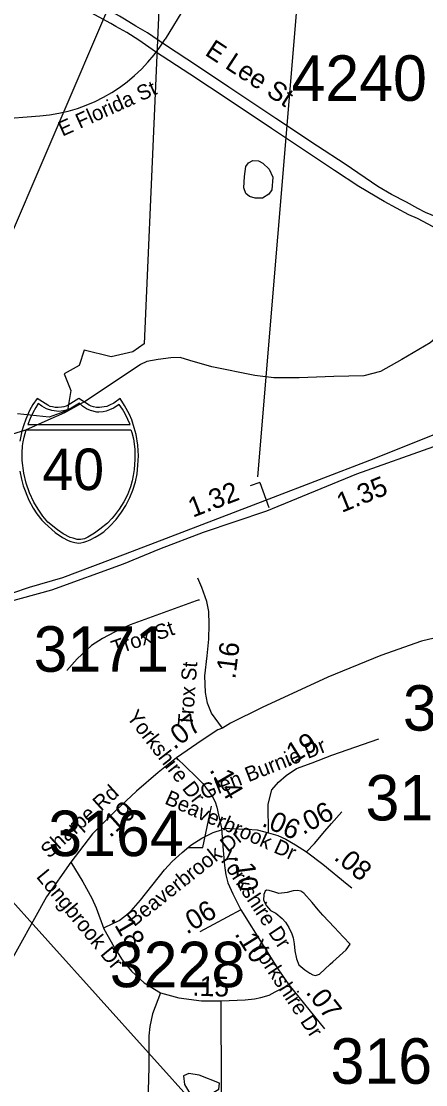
# Model space of a CAD drawing. Extents: x 1662474 to 1856135, y 779280 to 917889.
# Drawn here: x 1778251 to 1780810, y 833830 to 840561 of the extents above; entities that cross this region are included whole.
import ezdxf

# ---------------------------------------------------------------- set-up
doc = ezdxf.new("R2010")
doc.units = 0
for name, color, linetype in [('Cogo Default Point CELL', 7, 'Continuous'), ('Exist Boundary Political City Limit New', 7, 'Continuous'), ('Exist Hydrographic Creek Single Shore', 7, 'Continuous'), ('Exist Hydrographic Pond Under 1500 Sq Ft', 7, 'Continuous'), ('Exist Road Non-System Type 51', 7, 'Continuous'), ('Exist Road Non-System Type 51 Label', 7, 'Continuous'), ('Exist Road Primary Interstate Divided Center Attributed', 7, 'Continuous'), ('Exist Road Primary Interstate Mileage Hundredths English Label', 7, 'Continuous'), ('Exist Road Primary Interstate Shield Number Label', 7, 'Continuous'), ('Exist Road Primary Interstate Structure Cantilever Sign Number Label', 7, 'Continuous'), ('Exist Road Secondary Mileage Tenths English Label', 7, 'Continuous'), ('Exist Road Secondary Type 51 Attributed', 7, 'Continuous'), ('Exist Road Secondary Type 51 Divided Attributed', 7, 'Continuous'), ('Exist Road Secondary Type 51 Label', 7, 'Continuous'), ('Map Preparation Boundary City Limit Buffer Line', 7, 'Continuous'), ('Prop Horizontal Alignment Curve and Spiral Data', 7, 'Continuous'), ('Prop Roadway Culvert', 7, 'Continuous'), ('Scratch_Level_0', 7, 'Continuous')]:
    doc.layers.add(name, color=color, linetype=linetype)

msp = doc.modelspace()

# ---------------------------------------------------------------- linework, layer by layer
at = {"layer": 'Cogo Default Point CELL'}
msp.add_lwpolyline([(1779749.8, 833242.4), (1779519.7, 833242.4), (1779515, 834360.7)], dxfattribs=at)
at = {"layer": 'Exist Boundary Political City Limit New'}
msp.add_lwpolyline([(1778085.2, 841581.7), (1779160.1, 841499.9), (1779028.9, 838520), (1778956.8, 838467.9), (1778819.1, 838436.2), (1778649.8, 838478.5), (1778618, 838383.2), (1778522.8, 838330.4), (1778565.1, 838224.6), (1778544, 838097.6), (1778427.5, 838055.3), (1778226.5, 838076.5)], dxfattribs=at)
at = {"layer": 'Exist Hydrographic Creek Single Shore'}
for points in [[(1784389.5, 840722.8), (1783674.8, 840285.8), (1782885.8, 839793.9), (1782384.5, 839473.8), (1782279, 839409.4), (1782146.5, 839376.4), (1782086.1, 839373.8), (1782013.6, 839391.6), (1781960.1, 839400), (1781903.9, 839394.2), (1781872.1, 839387.7), (1781780.9, 839350.4), (1781706.5, 839303.9), (1781646.5, 839250.7), (1781602.4, 839206.8), (1781416.5, 839036.8), (1781297.4, 838938.3), (1781196.1, 838846.2), (1781012.6, 838674.1), (1780838.6, 838526), (1780659.1, 838420.8), (1780525, 838345.2), (1780418.1, 838317.9), (1780229.1, 838312.1)], [(1779456.8, 838374.3), (1779317.1, 838415), (1779256.8, 838433.1), (1779197.6, 838430.4), (1779117.1, 838419.4), (1779046, 838408.4), (1779006.1, 838389), (1778965.1, 838361.9), (1778658.6, 838157.5), (1778523.9, 838083.5), (1778418.8, 838036), (1778279, 837973), (1778135.2, 837929.2)], [(1780229.1, 838312.1), (1780010, 838304.2), (1779848.4, 838304.5), (1779729.1, 838318.1), (1779456.8, 838374.3)]]:
    msp.add_lwpolyline(points, dxfattribs=at)
at = {"layer": 'Exist Hydrographic Pond Under 1500 Sq Ft'}
for points in [[(1779779.7, 839662.2), (1779819.8, 839624.6), (1779842.4, 839574.5), (1779837.4, 839494.4), (1779817.3, 839466.8), (1779777.2, 839441.8), (1779732.1, 839441.8), (1779694.5, 839451.8), (1779672, 839471.8), (1779659.4, 839506.9), (1779664.5, 839579.6), (1779672, 839642.2), (1779689.5, 839664.7), (1779717.1, 839679.7), (1779752.2, 839677.2), (1779779.7, 839662.2)], [(1780205.5, 834593.8), (1780221.5, 834607.6), (1780306.2, 834683.1), (1780332.3, 834718.9), (1780288.8, 834767.2), (1780233, 834825.6), (1780159.8, 834904.1), (1780129.9, 834936.4), (1780092.1, 834982.6), (1780038.6, 835043.1), (1780020.6, 835055.1), (1780000.7, 835059.3), (1779970.8, 835057.5), (1779932.6, 835047.7), (1779880.5, 835040.1), (1779856.5, 835048.3), (1779820.7, 835058.6), (1779802.8, 835060.7), (1779794.6, 835054.8), (1779786.4, 835034.8), (1779784.2, 834998.8), (1779802, 834962.6), (1779827.8, 834932.4), (1779861.7, 834916.2), (1779901.4, 834882), (1779923.4, 834859.8), (1779945.1, 834825.6), (1779962.8, 834785.5), (1779972.6, 834759.4), (1779978.3, 834721.3), (1779982, 834677.3), (1779991.7, 834627.2), (1780007.5, 834589.1), (1780045.2, 834556.8), (1780077.2, 834536.6), (1780095, 834526.5), (1780113.1, 834522.3), (1780139.1, 834530.2), (1780205.5, 834593.8)], [(1779339, 833758.8), (1779423.9, 833754.9), (1779501, 833801.2), (1779504.9, 833839.8), (1779377.6, 833889.9), (1779312, 833901.5), (1779277.3, 833886.1), (1779285, 833832.1), (1779315.8, 833778.1), (1779339, 833758.8)]]:
    msp.add_lwpolyline(points, dxfattribs=at)
at = {"layer": 'Exist Road Non-System Type 51'}
for points in [[(1779379.2, 836896.8), (1779376.6, 836896.9), (1779370.4, 836896.4), (1779364.1, 836895.4), (1779358.2, 836892.9), (1778941.2, 836739.9), (1778840.8, 836694.8), (1778764.9, 836655.2), (1778696.6, 836611.1), (1778664.4, 836580.9), (1778605.9, 836526), (1778539.1, 836452.2)], [(1778778.8, 834825.2), (1778869.9, 834869.4), (1778907.4, 834896.2), (1778947.2, 834930.2), (1779006.6, 834997.7), (1779156.8, 835191.2), (1779206.4, 835243.7), (1779268.5, 835300.6), (1779323.9, 835345.5), (1779394.5, 835390.1), (1779466.4, 835426.6), (1779524.4, 835445.5)]]:
    msp.add_lwpolyline(points, dxfattribs=at)
at = {"layer": 'Exist Road Primary Interstate Divided Center Attributed'}
for points in [[(1781476, 838186.9), (1781445.5, 838174.7), (1780987.5, 837993.9), (1780455.5, 837780.1), (1779818.1, 837536.3), (1779167.1, 837287), (1778908.7, 837188.3), (1778513.1, 837038.1), (1778301.6, 836977), (1778188.9, 836939.4), (1778057.3, 836911.3), (1777892.9, 836878.4), (1777737.8, 836859.6), (1777538.1, 836851.3), (1777288.8, 836840.5), (1777104.4, 836831.4), (1776940, 836831.4), (1776246.5, 836798.6), (1776063.2, 836798.6), (1776021.9, 836796.6)], [(1773691, 836642.8), (1774795.6, 836688.2), (1775973, 836725.4), (1776421.7, 836739.6), (1777714.2, 836810.5), (1778011.2, 836851.5), (1778146.2, 836880.9), (1778445.6, 836963), (1778898.9, 837127.3), (1779127.8, 837221.2), (1779403.7, 837326.8), (1779804.1, 837461.8), (1780373.6, 837696.5), (1781348, 838043.6)]]:
    msp.add_lwpolyline(points, dxfattribs=at)
at = {"layer": 'Exist Road Primary Interstate Structure Cantilever Sign Number Label'}
for p, q in [((1779748.7, 837676.9), (1780110.9, 842041.2)), ((1777234, 836986.3), (1779074, 841278)), ((1776708.6, 836640.5), (1780223.5, 832736.5))]:
    msp.add_line(p, q, dxfattribs=at)
at = {"layer": 'Exist Road Secondary Type 51 Attributed'}
for p, q in [((1779289.7, 840659.3), (1779161.4, 840448.8)), ((1777671.3, 839907.3), (1778368.5, 839962)), ((1779641, 834937), (1779381.1, 834798.6)), ((1779943.7, 834461.9), (1780170.7, 834183.1))]:
    msp.add_line(p, q, dxfattribs=at)
for points in [[(1784223.1, 837450.2), (1784006.9, 837401.7), (1783812.2, 837351.9), (1783579.7, 837285.9), (1783415.1, 837229.3), (1783151.2, 837125.4), (1783067, 837096.2), (1782999.3, 837077.4), (1782646.4, 836999.4), (1782311.9, 836929.9), (1781653.1, 836811.8), (1781426.2, 836772.3), (1781131.3, 836718.8), (1780784.3, 836637.8), (1780525.7, 836547.1), (1780191.7, 836410.1), (1779775.9, 836218.2), (1779576, 836118.3), (1779525.1, 836087)], [(1779525.1, 836087), (1779454.9, 836181.7), (1779429.2, 836245), (1779417.3, 836312.3), (1779413.4, 836417.1), (1779427.2, 836543.7), (1779437.1, 836650.5), (1779441.1, 836743.5), (1779437.1, 836824.6), (1779425.2, 836887.9), (1779393.6, 836976.9), (1779367.8, 837036.3)], [(1779525.1, 836087), (1779493.9, 836075.7), (1779396.8, 836010), (1779234.4, 835899.5)], [(1779816.2, 835425.4), (1779812.4, 835606.9), (1779837.3, 835696.1), (1779878.7, 835745.8), (1779926.4, 835787.3), (1779992.8, 835830.8), (1780092.4, 835868.1), (1780216.8, 835915.8), (1780513.4, 836019.5)], [(1779234.4, 835899.5), (1779118.2, 835806.6), (1778980.4, 835687.6), (1778852, 835568.7), (1778701.7, 835418.5), (1778564.2, 835239.7)], [(1779234.4, 835899.5), (1779356.1, 835781.5), (1779399.5, 835736.6), (1779434.4, 835690.8), (1779459, 835656), (1779477.5, 835620.3), (1779487.6, 835587.5), (1779500.2, 835537.4), (1779519, 835452.9)], [(1780056.6, 835303.6), (1780105.6, 835357.5), (1780171.2, 835434.9), (1780213.3, 835483.4), (1780279, 835557.2)], [(1779519, 835452.9), (1779528.8, 835313.3), (1779536.2, 835218.3), (1779544.9, 835158.3), (1779558.1, 835107.1), (1779588.8, 835038.4), (1779641, 834937)], [(1779519, 835452.9), (1779678.1, 835447.6), (1779744.6, 835443.6), (1779816.2, 835425.4)], [(1779816.2, 835425.4), (1779873.8, 835408.1), (1779925.5, 835384.5), (1779986, 835349.1), (1780056.6, 835303.6)], [(1780056.6, 835303.6), (1780159.9, 835225.4), (1780313.6, 835099.8), (1780343.1, 835076.2)], [(1778564.2, 835239.7), (1778410.4, 835018.6), (1778151.2, 834550.2), (1778109.3, 834463), (1778072.3, 834402.5), (1778014.9, 834322.7), (1777969.1, 834281.6), (1777925, 834248.1), (1777870.6, 834219.5), (1777822.5, 834197.5), (1777775.7, 834183.6), (1777681.4, 834167.5), (1777530.1, 834158.1), (1776949.8, 834158.2), (1776837.7, 834151.6), (1776793.3, 834147.8), (1776772.6, 834145), (1776719.3, 834132.4), (1776650.6, 834103.4), (1776588.9, 834068.7), (1776536.8, 834024.4), (1776473.2, 833964.6), (1776345.7, 833823.4)], [(1778564.2, 835239.7), (1778641.6, 835114.9), (1778696.8, 835011.2), (1778725.5, 834949.4), (1778774.1, 834817), (1778838.1, 834700.1), (1778888.8, 834620.7), (1778948.4, 834547.9), (1779027.9, 834475.1), (1779131.6, 834412.7)], [(1779641, 834937), (1779785, 834705), (1779874.5, 834563.2), (1779943.7, 834461.9)], [(1779131.6, 834412.7), (1779248.6, 834380.2), (1779391.5, 834360.7), (1779515, 834360.7), (1779668.8, 834367.2), (1779727.3, 834373.7), (1779766.3, 834382.4), (1779820.4, 834397.5), (1779857.3, 834417), (1779943.7, 834461.9)], [(1779131.6, 834412.7), (1779081.5, 834279.4), (1779065.3, 834198.3), (1779058.8, 834140), (1779058.8, 833942.1), (1779049.1, 833643.7), (1779039.3, 833059.8)]]:
    msp.add_lwpolyline(points, dxfattribs=at)
msp.add_arc((1778288.6, 840981.2), 1022.3, 274.48304, 328.61974, dxfattribs=at)
at = {"layer": 'Exist Road Secondary Type 51 Divided Attributed'}
for points in [[(1781508.6, 839107.2), (1781333.7, 839172.3), (1781046.6, 839257.2), (1780880.1, 839320.2), (1780807.9, 839351.1), (1780759.8, 839376.3), (1780687.7, 839415.2), (1780593.8, 839464.4), (1780508, 839514.8), (1780300.8, 839656.8), (1780124.5, 839770.1), (1779862.3, 839945.3), (1779564.1, 840143.3), (1779373, 840272.9), (1779157.6, 840414.7), (1779050.9, 840487.7), (1778975.6, 840530.3), (1778904.9, 840574.7), (1778872.8, 840593.6), (1778726, 840675.1), (1778542.4, 840757.4), (1778410.6, 840807.3), (1778248, 840873.7)], [(1781458.2, 839056.9), (1781271, 839111.8), (1781031.8, 839192), (1780857.2, 839259.5), (1780758.8, 839313.2), (1780703.8, 839335.1), (1780547.2, 839420), (1780386.6, 839514.8), (1780232.1, 839616.7), (1779833.7, 839882.3), (1779567.5, 840062), (1779317.6, 840225.7), (1779101.5, 840367.7), (1778995.5, 840440.5), (1778919.1, 840489.5), (1778849.5, 840527.5), (1778817.4, 840546.4), (1778670.6, 840627.9), (1778487, 840710.2), (1778341.9, 840767.3), (1778209.1, 840819.9)]]:
    msp.add_lwpolyline(points, dxfattribs=at)
at = {"layer": 'Exist Road Secondary Type 51 Label'}
msp.add_lwpolyline([(1779303.5, 835332.6), (1779399.8, 835331.4), (1779454.2, 835592.6)], dxfattribs=at)
msp.add_lwpolyline([(1779303.5, 835332.6), (1779399.8, 835331.4), (1779454.2, 835592.6)], dxfattribs=at)
at = {"layer": 'Map Preparation Boundary City Limit Buffer Line'}
msp.add_lwpolyline([(1778085.2, 841581.7), (1779160.1, 841499.9), (1779028.9, 838520), (1778956.8, 838467.9), (1778819.1, 838436.2), (1778649.8, 838478.5), (1778618, 838383.2), (1778522.8, 838330.4), (1778565.1, 838224.6), (1778544, 838097.6), (1778427.5, 838055.3), (1778226.5, 838076.5)], dxfattribs=at)
at = {"layer": 'Prop Horizontal Alignment Curve and Spiral Data'}
for q in [(1779700, 837620.6), (1779816.7, 837483.3)]:
    msp.add_line((1779759.7, 837642), q, dxfattribs=at)
at = {"layer": 'Prop Roadway Culvert'}
msp.add_lwpolyline([(1778242.3, 837713.8), (1778252.8, 837662.2), (1778263.7, 837620.6), (1778299.5, 837530.5), (1778326.4, 837480.1), (1778349.5, 837443.8), (1778381.9, 837403.1), (1778399.4, 837383.6), (1778466.6, 837324.9), (1778511.5, 837294.2), (1778547.3, 837274.9), (1778564.2, 837268.5), (1778590.6, 837261.1), (1778614.8, 837258.4), (1778629, 837259.7), (1778648.1, 837263.4), (1778666.7, 837269.5), (1778687.9, 837278.9), (1778719.1, 837296.2), (1778744.3, 837310.9), (1778773.3, 837330.4), (1778812.5, 837366), (1778851.5, 837407.1), (1778886, 837453.7), (1778913.4, 837497.2), (1778937.5, 837546.9), (1778957.6, 837593.3), (1778973.7, 837646.3), (1778984.2, 837697.7), (1778989.6, 837751.2), (1778993.2, 837810.6), (1778989.1, 837877.4), (1778977.5, 837945.7), (1778966.6, 837988.2), (1778950.1, 838039.1), (1778936.6, 838071.7), (1778905.3, 838129.3), (1778877.2, 838173.7), (1778836.4, 838145), (1778809.7, 838130.8), (1778793.5, 838123.5), (1778776.7, 838120.2), (1778746, 838116.5), (1778726.6, 838117.4), (1778708.7, 838121.4), (1778693.5, 838124.7), (1778681.2, 838130.8), (1778614.8, 838173.7), (1778548.4, 838130.8), (1778534.5, 838124.4), (1778520.2, 838121.4), (1778506.5, 838117.6), (1778483.8, 838116.5), (1778466.4, 838117), (1778448.6, 838120.2), (1778434.6, 838123.2), (1778418.8, 838130.8), (1778351.1, 838173.7), (1778324.5, 838135.1), (1778302.8, 838097), (1778279.8, 838043.1), (1778265.5, 838001.4), (1778255.3, 837967.1), (1778242.7, 837904.1)], dxfattribs=at)
for points in [[(1778359.2, 838142.6), (1778342.7, 838117.2), (1778323.7, 838083), (1778308.5, 838047.4), (1778292.9, 838008.2), (1778940.3, 838008), (1778925.2, 838041.6), (1778909.1, 838075.4), (1778892.2, 838106.2), (1778871.6, 838136.1), (1778835.3, 838113.2), (1778808.9, 838100.7), (1778787.6, 838093.4), (1778769.6, 838089.3), (1778741.7, 838087.1), (1778729.2, 838087.9), (1778690.3, 838096.7), (1778664, 838107.4), (1778639, 838124.2), (1778618.7, 838143.3), (1778567.4, 838112.2), (1778544.7, 838102.2), (1778518.5, 838095.5), (1778489.8, 838091.9), (1778445.7, 838096.7), (1778411.1, 838108.6), (1778381.3, 838124.2)], [(1778944.1, 837976), (1778951, 837957.7), (1778960.6, 837917.2), (1778965.6, 837885.9), (1778970.7, 837849.9), (1778968.9, 837788.2), (1778965.9, 837724.4), (1778960.1, 837686.5), (1778952.2, 837652.1), (1778941.5, 837613.9), (1778924.2, 837563.2), (1778900.3, 837520.2), (1778870.5, 837472.5), (1778838.3, 837430.7), (1778824.3, 837413.3), (1778797.7, 837385.3), (1778749.4, 837346.5), (1778714.1, 837320.2), (1778671.9, 837295.2), (1778650.4, 837285.7), (1778625.4, 837280.4), (1778604.8, 837281.9), (1778579.9, 837288.5), (1778559.7, 837294), (1778515.6, 837317.9), (1778479.8, 837341.8), (1778420.1, 837390.7), (1778388, 837428.4), (1778357.9, 837472.5), (1778331.1, 837517.6), (1778302.5, 837577.1), (1778282.3, 837637), (1778267.6, 837701.6), (1778257.7, 837780.5), (1778256.6, 837828.6), (1778259.5, 837874.9), (1778263.9, 837899.1), (1778269.8, 837929.2), (1778281.6, 837975.7)]]:
    msp.add_lwpolyline(points, close=True, dxfattribs=at)

# ---------------------------------------------------------------- texts
at = {"layer": 'Cogo Default Point CELL'}
for s, p in [('4240', (1779961, 840057.5)), ('3171', (1778329.6, 836444)), ('3166', (1780665.6, 836071.1)), ('3167', (1780429.1, 835503)), ('3164', (1780207.8, 833836.1))]:
    msp.add_text(s, height=288, dxfattribs=at).set_placement(p)
at = {"layer": 'Exist Road Non-System Type 51 Label'}
for s, rotation, p in [('E Florida St', 24.21003, (1778511.8, 839830.5)), ('Trox St', 19.37005, (1778842.2, 836545.3)), ('Beaverbrook Dr', 38.48415, (1778965.5, 834827.1))]:
    msp.add_text(s, height=95, rotation=rotation, dxfattribs=at).set_placement(p)
at = {"layer": 'Exist Road Primary Interstate Mileage Hundredths English Label'}
for s, rotation, p in [('1.32', 20.95373, (1779336.4, 837418.7)), ('1.35', 22.10055, (1780278.7, 837448.8))]:
    msp.add_text(s, height=125, rotation=rotation, dxfattribs=at).set_placement(p)
at = {"layer": 'Exist Road Primary Interstate Shield Number Label'}
msp.add_text('40', height=262.5, dxfattribs=at).set_placement((1778384.7, 837594))
at = {"layer": 'Exist Road Secondary Mileage Tenths English Label'}
for s, rotation, p in [('.16', 82.96071, (1779605, 836394.2)), ('.07', 38.08129, (1779219.3, 835947.5)), ('.19', 31.9368, (1779938.3, 835838.9)), ('.14', 300.26947, (1779439.1, 835823.1)), ('.19', 41.98645, (1778813.3, 835389.7)), ('.06', 28.01382, (1780034.1, 835409.8)), ('.06', 336.5243, (1779767.4, 835470.1)), ('.10', 277.40617, (1779599, 835277.2)), ('.08', 320.26023, (1780223.5, 835260.1)), ('.06', 31.18275, (1779298.9, 834778.9)), ('.18', 300.68812, (1778814.4, 834880.4)), ('.10', 301.91233, (1779598, 834785.2)), ('.15', 358.49243, (1779332.2, 834393.5)), ('.07', 307.93867, (1780046.9, 834413.7))]:
    msp.add_text(s, height=125, rotation=rotation, dxfattribs=at).set_placement(p)
at = {"layer": 'Exist Road Secondary Type 51 Label'}
for s, height, rotation, p in [('E Lee St', 120, 326.86437, (1779407.2, 840351.2)), ('Trox St', 95, 85.72407, (1779335, 836095.1)), ('Yorkshire Dr', 95, 307.91613, (1778913.6, 836156.1)), ('Glen Burnie Dr', 95, 21.42884, (1779406.6, 835633.3)), ('Sharpe Rd', 95, 42.22678, (1778426.9, 835258.3)), ('Beaverbrook Dr', 95, 335.88459, (1779152.4, 835611.6)), ('Yorkshire Dr', 95, 303.4018, (1779496.1, 835271.9)), ('Longbrook Dr', 95, 309.54231, (1778342, 835145.1)), ('Yorkshire Dr', 95, 303.4018, (1779698.1, 834708.5))]:
    msp.add_text(s, height=height, rotation=rotation, dxfattribs=at).set_placement(p)
at = {"layer": 'Scratch_Level_0'}
for s, p in [('3164', (1778422.2, 835277)), ('3228', (1778811.4, 834447.3))]:
    msp.add_text(s, height=288, dxfattribs=at).set_placement(p)

doc.saveas('drawing.dxf')
